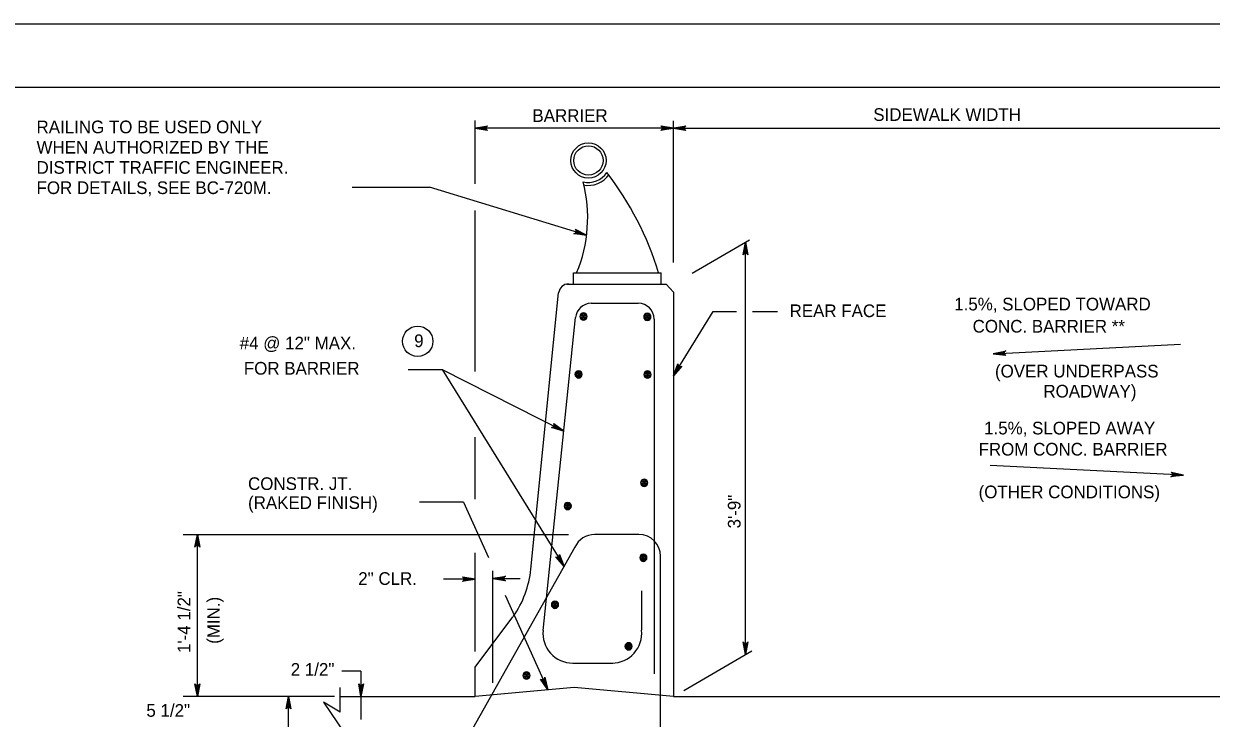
# Model space of a CAD drawing. Extents: x 639331 to 643089, y 299088 to 300975.
# Drawn here: x 641819.9 to 642101.4, y 300705.1 to 300869.7 of the extents above; entities that cross this region are included whole.
import ezdxf

# ---------------------------------------------------------------- set-up
doc = ezdxf.new("R2010")
doc.units = 0
doc.layers.add('1', color=7, linetype='Continuous')
doc.layers.add('PLT-BNDY', color=7, linetype='Continuous')

msp = doc.modelspace()

# ---------------------------------------------------------------- linework, layer by layer
at = {"layer": '1'}
for p, q in [((641433.06, 300854.66), (642219.06, 300854.66)), ((641926.89, 300831.77), (641926.89, 300846.72)), ((641973.91, 300844.92), (641926.89, 300844.92)), ((641973.91, 300813.12), (641973.91, 300846.64)), ((641973.91, 300844.92), (642107.24, 300844.92)), ((641897.74, 300830.98), (641916.07, 300830.98)), ((641926.89, 300787.31), (641926.89, 300825.42)), ((641978.36, 300810.57), (641992, 300818.47)), ((641991, 300720.21), (641991, 300817.9)), ((641950.27, 300810.62), (641971.05, 300810.62)), ((641950.27, 300807.99), (641950.27, 300810.62)), ((641971.05, 300807.99), (641971.05, 300810.62)), ((641940.14, 300740.45), (641946.71, 300805.9)), ((641948.63, 300807.99), (641972.2, 300807.99)), ((641972.2, 300807.99), (641973.91, 300806.07)), ((641973.91, 300806.07), (641973.91, 300710.31)), ((641954.45, 300803.43), (641965.58, 300803.43)), ((641943.04, 300725.96), (641950.71, 300800.05)), ((641952.5, 300800.51), (641952.5, 300800.51)), ((641953.13, 300800.45), (641953.13, 300800.45)), ((641967.64, 300800.45), (641967.64, 300800.45)), ((641968.27, 300800.39), (641968.27, 300800.39)), ((641973.91, 300786.28), (641983.37, 300801.53)), ((641983.37, 300801.53), (641988.89, 300801.53)), ((641992.7, 300801.53), (641998.61, 300801.53)), ((641969.34, 300799.67), (641969.34, 300715.68)), ((642049.76, 300791.5), (642094.14, 300793.75)), ((641911.04, 300787.73), (641919.11, 300787.73)), ((641919.11, 300787.73), (641948.03, 300741.1)), ((641919.11, 300787.73), (641947.92, 300773.12)), ((641951.35, 300786.81), (641951.35, 300786.81)), ((641951.98, 300786.75), (641951.98, 300786.75)), ((641967.69, 300786.76), (641967.69, 300786.76)), ((641968.32, 300786.7), (641968.32, 300786.7)), ((641926.89, 300757), (641926.89, 300771.72)), ((642094.89, 300762.75), (642049.01, 300765)), ((641966.9, 300761.11), (641966.9, 300761.11)), ((641967.53, 300761.05), (641967.53, 300761.05)), ((641924.13, 300756.34), (641913.76, 300756.34)), ((641924.13, 300756.34), (641930.06, 300743.18)), ((641948.77, 300755.63), (641948.77, 300755.63)), ((641949.4, 300755.57), (641949.4, 300755.57)), ((641857.67, 300748.66), (641949.06, 300748.66)), ((641861.05, 300710.31), (641861.05, 300748.66)), ((641965.76, 300748.66), (641955.23, 300748.66)), ((641950.55, 300745.64), (641922.02, 300695.1)), ((641926.89, 300720.93), (641926.89, 300744.29)), ((641970.89, 300694.13), (641970.89, 300743.53)), ((641966.7, 300743.38), (641966.7, 300743.38)), ((641967.33, 300743.32), (641967.33, 300743.32)), ((641926.89, 300738.09), (641919.39, 300738.09)), ((641931.12, 300713.52), (641931.12, 300740.07)), ((641931.12, 300738.21), (641937.57, 300738.21)), ((641966.36, 300735.3), (641966.36, 300725.97)), ((641934.06, 300734.29), (641944.15, 300711.88)), ((641945.75, 300732.24), (641945.75, 300732.24)), ((641946.38, 300732.18), (641946.38, 300732.18)), ((641926.89, 300717.23), (641935.87, 300729.12)), ((641963.19, 300722.39), (641963.19, 300722.39)), ((641963.83, 300722.33), (641963.83, 300722.33)), ((641976.36, 300711.73), (641992.49, 300721.08)), ((641950.04, 300718.21), (641959.55, 300718.22)), ((641899.85, 300716.31), (641895.3, 300716.31)), ((641899.85, 300716.31), (641899.85, 300710.31)), ((641926.89, 300710.31), (641926.89, 300717.23)), ((641938.99, 300715.49), (641938.99, 300715.49)), ((641939.63, 300715.43), (641939.63, 300715.43)), ((641950.4, 300712.45), (641926.89, 300710.31)), ((641973.91, 300710.31), (641950.4, 300712.45)), ((641893.54, 300710.31), (641857.67, 300710.31)), ((641882.68, 300697.31), (641882.68, 300710.31)), ((641894.89, 300706.58), (641894.89, 300712.41)), ((641894.89, 300710.31), (641926.89, 300710.31)), ((641899.85, 300710.31), (641899.85, 300704.84)), ((641973.91, 300710.31), (642130.2, 300710.31)), ((641894.89, 300706.58), (641890.97, 300708.96)), ((641890.97, 300708.96), (641897.44, 300699.42))]:
    msp.add_line(p, q, dxfattribs=at)
for points in [[(641926.89, 300844.92), (641929.87, 300845.48), (641929.76, 300845.4), (641929.64, 300845.32), (641929.59, 300845.22), (641929.53, 300845.12), (641929.51, 300845.02), (641929.49, 300844.92), (641929.51, 300844.82), (641929.53, 300844.72), (641929.59, 300844.62), (641929.64, 300844.52), (641929.76, 300844.44), (641929.87, 300844.37), (641926.89, 300844.92), (641929.76, 300844.44), (641929.64, 300844.52), (641926.89, 300844.92), (641929.59, 300844.62), (641929.53, 300844.72), (641926.89, 300844.92), (641929.51, 300844.82), (641929.49, 300844.92), (641926.89, 300844.92), (641929.51, 300845.02), (641929.53, 300845.12), (641926.89, 300844.92), (641929.59, 300845.22), (641929.64, 300845.32), (641926.89, 300844.92), (641929.76, 300845.4)], [(641973.91, 300844.92), (641970.92, 300844.37), (641971.04, 300844.44), (641971.15, 300844.52), (641971.21, 300844.62), (641971.27, 300844.72), (641971.29, 300844.82), (641971.31, 300844.92), (641971.29, 300845.02), (641971.27, 300845.12), (641971.21, 300845.22), (641971.15, 300845.32), (641971.04, 300845.4), (641970.92, 300845.48), (641973.91, 300844.92), (641971.04, 300845.4), (641971.15, 300845.32), (641973.91, 300844.92), (641971.21, 300845.22), (641971.27, 300845.12), (641973.91, 300844.92), (641971.29, 300845.02), (641971.31, 300844.92), (641973.91, 300844.92), (641971.29, 300844.82), (641971.27, 300844.72), (641973.91, 300844.92), (641971.21, 300844.62), (641971.15, 300844.52), (641973.91, 300844.92), (641971.04, 300844.44)], [(641973.91, 300844.92), (641976.89, 300845.48), (641976.77, 300845.4), (641976.66, 300845.32), (641976.6, 300845.22), (641976.54, 300845.12), (641976.52, 300845.02), (641976.51, 300844.92), (641976.52, 300844.82), (641976.54, 300844.72), (641976.6, 300844.62), (641976.66, 300844.52), (641976.77, 300844.44), (641976.89, 300844.37), (641973.91, 300844.92), (641976.77, 300844.44), (641976.66, 300844.52), (641973.91, 300844.92), (641976.6, 300844.62), (641976.54, 300844.72), (641973.91, 300844.92), (641976.52, 300844.82), (641976.51, 300844.92), (641973.91, 300844.92), (641976.52, 300845.02), (641976.54, 300845.12), (641973.91, 300844.92), (641976.6, 300845.22), (641976.66, 300845.32), (641973.91, 300844.92), (641976.77, 300845.4)], [(641953.35, 300819.59), (641916.07, 300830.98)], [(641953.35, 300819.59), (641950.33, 300819.93), (641950.47, 300819.97), (641950.6, 300820.01), (641950.69, 300820.09), (641950.77, 300820.17), (641950.82, 300820.26), (641950.86, 300820.35), (641950.88, 300820.45), (641950.89, 300820.55), (641950.86, 300820.66), (641950.83, 300820.78), (641950.75, 300820.89), (641950.66, 300821), (641953.35, 300819.59), (641950.75, 300820.89), (641950.83, 300820.78), (641953.35, 300819.59), (641950.86, 300820.66), (641950.89, 300820.55), (641953.35, 300819.59), (641950.88, 300820.45), (641950.86, 300820.35), (641953.35, 300819.59), (641950.82, 300820.26), (641950.77, 300820.17), (641953.35, 300819.59), (641950.69, 300820.09), (641950.6, 300820.01), (641953.35, 300819.59), (641950.47, 300819.97)], [(641991, 300817.9), (641991.56, 300814.91), (641991.48, 300815.03), (641991.4, 300815.14), (641991.3, 300815.2), (641991.2, 300815.26), (641991.1, 300815.28), (641991, 300815.3), (641990.9, 300815.28), (641990.8, 300815.26), (641990.7, 300815.2), (641990.6, 300815.14), (641990.52, 300815.03), (641990.44, 300814.91), (641991, 300817.9), (641990.52, 300815.03), (641990.6, 300815.14), (641991, 300817.9), (641990.7, 300815.2), (641990.8, 300815.26), (641991, 300817.9), (641990.9, 300815.28), (641991, 300815.3), (641991, 300817.9), (641991.1, 300815.28), (641991.2, 300815.26), (641991, 300817.9), (641991.3, 300815.2), (641991.4, 300815.14), (641991, 300817.9), (641991.48, 300815.03)], [(642049.76, 300791.5), (642052.71, 300792.21), (642052.6, 300792.12), (642052.49, 300792.04), (642052.44, 300791.93), (642052.38, 300791.83), (642052.37, 300791.73), (642052.36, 300791.63), (642052.38, 300791.53), (642052.4, 300791.43), (642052.47, 300791.33), (642052.53, 300791.24), (642052.65, 300791.16), (642052.77, 300791.09), (642049.76, 300791.5), (642052.65, 300791.16), (642052.53, 300791.24), (642049.76, 300791.5), (642052.47, 300791.33), (642052.4, 300791.43), (642049.76, 300791.5), (642052.38, 300791.53), (642052.36, 300791.63), (642049.76, 300791.5), (642052.37, 300791.73), (642052.38, 300791.83), (642049.76, 300791.5), (642052.44, 300791.93), (642052.49, 300792.04), (642049.76, 300791.5), (642052.6, 300792.12)], [(641973.91, 300786.28), (641975, 300789.1), (641975.01, 300788.97), (641975.02, 300788.83), (641975.07, 300788.72), (641975.13, 300788.62), (641975.2, 300788.55), (641975.28, 300788.48), (641975.37, 300788.45), (641975.47, 300788.41), (641975.58, 300788.41), (641975.7, 300788.4), (641975.83, 300788.46), (641975.95, 300788.51), (641973.91, 300786.28), (641975.83, 300788.46), (641975.7, 300788.4), (641973.91, 300786.28), (641975.58, 300788.41), (641975.47, 300788.41), (641973.91, 300786.28), (641975.37, 300788.45), (641975.28, 300788.48), (641973.91, 300786.28), (641975.2, 300788.55), (641975.13, 300788.62), (641973.91, 300786.28), (641975.07, 300788.72), (641975.02, 300788.83), (641973.91, 300786.28), (641975.01, 300788.97)], [(641947.92, 300773.12), (641945.01, 300773.98), (641945.15, 300773.99), (641945.29, 300774.01), (641945.39, 300774.08), (641945.48, 300774.14), (641945.54, 300774.22), (641945.61, 300774.3), (641945.64, 300774.4), (641945.67, 300774.49), (641945.66, 300774.61), (641945.65, 300774.73), (641945.58, 300774.85), (641945.52, 300774.97), (641947.92, 300773.12), (641945.58, 300774.85), (641945.65, 300774.73), (641947.92, 300773.12), (641945.66, 300774.61), (641945.67, 300774.49), (641947.92, 300773.12), (641945.64, 300774.4), (641945.61, 300774.3), (641947.92, 300773.12), (641945.54, 300774.22), (641945.48, 300774.14), (641947.92, 300773.12), (641945.39, 300774.08), (641945.29, 300774.01), (641947.92, 300773.12), (641945.15, 300773.99)], [(642094.89, 300762.75), (642091.88, 300762.34), (642092, 300762.41), (642092.12, 300762.48), (642092.18, 300762.58), (642092.25, 300762.68), (642092.27, 300762.78), (642092.29, 300762.88), (642092.28, 300762.98), (642092.26, 300763.08), (642092.21, 300763.18), (642092.16, 300763.28), (642092.05, 300763.37), (642091.93, 300763.45), (642094.89, 300762.75), (642092.05, 300763.37), (642092.16, 300763.28), (642094.89, 300762.75), (642092.21, 300763.18), (642092.26, 300763.08), (642094.89, 300762.75), (642092.28, 300762.98), (642092.29, 300762.88), (642094.89, 300762.75), (642092.27, 300762.78), (642092.25, 300762.68), (642094.89, 300762.75), (642092.18, 300762.58), (642092.12, 300762.48), (642094.89, 300762.75), (642092, 300762.41)], [(641861.05, 300748.66), (641861.61, 300745.67), (641861.53, 300745.79), (641861.45, 300745.9), (641861.35, 300745.96), (641861.25, 300746.02), (641861.15, 300746.04), (641861.05, 300746.06), (641860.95, 300746.04), (641860.85, 300746.02), (641860.75, 300745.96), (641860.65, 300745.9), (641860.57, 300745.79), (641860.49, 300745.67), (641861.05, 300748.66), (641860.57, 300745.79), (641860.65, 300745.9), (641861.05, 300748.66), (641860.75, 300745.96), (641860.85, 300746.02), (641861.05, 300748.66), (641860.95, 300746.04), (641861.05, 300746.06), (641861.05, 300748.66), (641861.15, 300746.04), (641861.25, 300746.02), (641861.05, 300748.66), (641861.35, 300745.96), (641861.45, 300745.9), (641861.05, 300748.66), (641861.53, 300745.79)], [(641948.03, 300741.1), (641945.99, 300743.34), (641946.12, 300743.28), (641946.24, 300743.23), (641946.36, 300743.23), (641946.48, 300743.23), (641946.57, 300743.27), (641946.66, 300743.31), (641946.74, 300743.38), (641946.82, 300743.44), (641946.87, 300743.55), (641946.92, 300743.65), (641946.93, 300743.79), (641946.94, 300743.93), (641948.03, 300741.1), (641946.93, 300743.79), (641946.92, 300743.65), (641948.03, 300741.1), (641946.87, 300743.55), (641946.82, 300743.44), (641948.03, 300741.1), (641946.74, 300743.38), (641946.66, 300743.31), (641948.03, 300741.1), (641946.57, 300743.27), (641946.48, 300743.23), (641948.03, 300741.1), (641946.36, 300743.23), (641946.24, 300743.23), (641948.03, 300741.1), (641946.12, 300743.28)], [(641926.89, 300738.09), (641923.91, 300737.53), (641924.02, 300737.61), (641924.14, 300737.69), (641924.2, 300737.79), (641924.26, 300737.89), (641924.27, 300737.99), (641924.29, 300738.09), (641924.27, 300738.19), (641924.26, 300738.29), (641924.2, 300738.39), (641924.14, 300738.49), (641924.02, 300738.57), (641923.91, 300738.65), (641926.89, 300738.09), (641924.02, 300738.57), (641924.14, 300738.49), (641926.89, 300738.09), (641924.2, 300738.39), (641924.26, 300738.29), (641926.89, 300738.09), (641924.27, 300738.19), (641924.29, 300738.09), (641926.89, 300738.09), (641924.27, 300737.99), (641924.26, 300737.89), (641926.89, 300738.09), (641924.2, 300737.79), (641924.14, 300737.69), (641926.89, 300738.09), (641924.02, 300737.61)], [(641931.12, 300738.21), (641934.1, 300738.77), (641933.98, 300738.69), (641933.87, 300738.61), (641933.81, 300738.51), (641933.75, 300738.41), (641933.73, 300738.31), (641933.72, 300738.21), (641933.73, 300738.11), (641933.75, 300738.01), (641933.81, 300737.91), (641933.87, 300737.81), (641933.98, 300737.73), (641934.1, 300737.65), (641931.12, 300738.21), (641933.98, 300737.73), (641933.87, 300737.81), (641931.12, 300738.21), (641933.81, 300737.91), (641933.75, 300738.01), (641931.12, 300738.21), (641933.73, 300738.11), (641933.72, 300738.21), (641931.12, 300738.21), (641933.73, 300738.31), (641933.75, 300738.41), (641931.12, 300738.21), (641933.81, 300738.51), (641933.87, 300738.61), (641931.12, 300738.21), (641933.98, 300738.69)], [(641991, 300720.21), (641990.44, 300723.2), (641990.52, 300723.08), (641990.6, 300722.97), (641990.7, 300722.91), (641990.8, 300722.85), (641990.9, 300722.83), (641991, 300722.81), (641991.1, 300722.83), (641991.2, 300722.85), (641991.3, 300722.91), (641991.4, 300722.97), (641991.48, 300723.08), (641991.56, 300723.2), (641991, 300720.21), (641991.48, 300723.08), (641991.4, 300722.97), (641991, 300720.21), (641991.3, 300722.91), (641991.2, 300722.85), (641991, 300720.21), (641991.1, 300722.83), (641991, 300722.81), (641991, 300720.21), (641990.9, 300722.83), (641990.8, 300722.85), (641991, 300720.21), (641990.7, 300722.91), (641990.6, 300722.97), (641991, 300720.21), (641990.52, 300723.08)], [(641861.05, 300710.31), (641860.49, 300713.3), (641860.57, 300713.18), (641860.65, 300713.07), (641860.75, 300713.01), (641860.85, 300712.95), (641860.95, 300712.93), (641861.05, 300712.91), (641861.15, 300712.93), (641861.25, 300712.95), (641861.35, 300713.01), (641861.45, 300713.07), (641861.53, 300713.18), (641861.61, 300713.3), (641861.05, 300710.31), (641861.53, 300713.18), (641861.45, 300713.07), (641861.05, 300710.31), (641861.35, 300713.01), (641861.25, 300712.95), (641861.05, 300710.31), (641861.15, 300712.93), (641861.05, 300712.91), (641861.05, 300710.31), (641860.95, 300712.93), (641860.85, 300712.95), (641861.05, 300710.31), (641860.75, 300713.01), (641860.65, 300713.07), (641861.05, 300710.31), (641860.57, 300713.18)], [(641899.85, 300710.31), (641899.3, 300713.3), (641899.38, 300713.18), (641899.45, 300713.07), (641899.55, 300713.01), (641899.65, 300712.95), (641899.75, 300712.93), (641899.85, 300712.91), (641899.95, 300712.93), (641900.05, 300712.95), (641900.15, 300713.01), (641900.25, 300713.07), (641900.33, 300713.18), (641900.41, 300713.3), (641899.85, 300710.31), (641900.33, 300713.18), (641900.25, 300713.07), (641899.85, 300710.31), (641900.15, 300713.01), (641900.05, 300712.95), (641899.85, 300710.31), (641899.95, 300712.93), (641899.85, 300712.91), (641899.85, 300710.31), (641899.75, 300712.93), (641899.65, 300712.95), (641899.85, 300710.31), (641899.55, 300713.01), (641899.45, 300713.07), (641899.85, 300710.31), (641899.38, 300713.18)], [(641944.15, 300711.88), (641942.41, 300714.37), (641942.53, 300714.3), (641942.65, 300714.23), (641942.77, 300714.21), (641942.88, 300714.2), (641942.98, 300714.23), (641943.08, 300714.25), (641943.16, 300714.31), (641943.25, 300714.36), (641943.32, 300714.46), (641943.38, 300714.55), (641943.41, 300714.69), (641943.43, 300714.83), (641944.15, 300711.88), (641943.41, 300714.69), (641943.38, 300714.55), (641944.15, 300711.88), (641943.32, 300714.46), (641943.25, 300714.36), (641944.15, 300711.88), (641943.16, 300714.31), (641943.08, 300714.25), (641944.15, 300711.88), (641942.98, 300714.23), (641942.88, 300714.2), (641944.15, 300711.88), (641942.77, 300714.21), (641942.65, 300714.23), (641944.15, 300711.88), (641942.53, 300714.3)], [(641882.68, 300710.31), (641883.24, 300707.33), (641883.16, 300707.45), (641883.08, 300707.56), (641882.98, 300707.62), (641882.88, 300707.68), (641882.78, 300707.7), (641882.68, 300707.71), (641882.58, 300707.7), (641882.48, 300707.68), (641882.38, 300707.62), (641882.28, 300707.56), (641882.2, 300707.45), (641882.12, 300707.33), (641882.68, 300710.31), (641882.2, 300707.45), (641882.28, 300707.56), (641882.68, 300710.31), (641882.38, 300707.62), (641882.48, 300707.68), (641882.68, 300710.31), (641882.58, 300707.7), (641882.68, 300707.71), (641882.68, 300710.31), (641882.78, 300707.7), (641882.88, 300707.68), (641882.68, 300710.31), (641882.98, 300707.62), (641883.08, 300707.56), (641882.68, 300710.31), (641883.16, 300707.45)]]:
    msp.add_lwpolyline(points, dxfattribs=at)
for centre, radius in [((641953.78, 300837.27), 4.17), ((641953.78, 300837.27), 3.47), ((641913.3, 300794.43), 3.6)]:
    msp.add_circle(centre, radius, dxfattribs=at)
for centre, radius, start, end in [((641953.78, 300837.27), 5.21, 255.7871, 326.68), ((641953.78, 300837.27), 5.9, 257.9033, 326.1975), ((641900.64, 300789.72), 72.82, 16.6993, 37.8579), ((641919.85, 300823.69), 33.75, 337.2652, 14.6475), ((641949.09, 300805.65), 2.39, 90.0002, 173.9912), ((641954.45, 300799.67), 3.76, 90, 174.2665), ((641965.58, 300799.67), 3.76, 0, 90), ((641952.6, 300800.29), 0.861, 0, 180), ((641952.6, 300800.29), 0.861, 180, 0), ((641952.6, 300800.29), 0.614, 0, 180), ((641952.6, 300800.29), 0.614, 180, 0), ((641952.6, 300800.29), 0.336, 0, 180), ((641952.6, 300800.29), 0.336, 180, 0), ((641952.6, 300800.29), 0.17, 0, 180), ((641952.6, 300800.29), 0.17, 180, 0), ((641952.6, 300800.29), 0.0726, 0, 180), ((641952.6, 300800.29), 0.0726, 180, 0), ((641967.74, 300800.24), 0.861, 0, 180), ((641967.74, 300800.24), 0.861, 180, 0), ((641967.74, 300800.24), 0.614, 0, 180), ((641967.74, 300800.24), 0.614, 180, 0), ((641967.74, 300800.24), 0.336, 0, 180), ((641967.74, 300800.24), 0.336, 180, 0), ((641967.74, 300800.24), 0.17, 0, 180), ((641967.74, 300800.24), 0.17, 180, 0), ((641967.74, 300800.24), 0.0726, 0, 180), ((641967.74, 300800.24), 0.0726, 180, 0), ((641951.45, 300786.6), 0.861, 0, 180), ((641951.45, 300786.6), 0.861, 180, 0), ((641951.45, 300786.6), 0.614, 0, 180), ((641951.45, 300786.6), 0.614, 180, 0), ((641951.45, 300786.6), 0.336, 0, 180), ((641951.45, 300786.6), 0.336, 180, 0), ((641951.45, 300786.6), 0.17, 0, 180), ((641951.45, 300786.6), 0.17, 180, 0), ((641951.45, 300786.6), 0.0726, 0, 180), ((641951.45, 300786.6), 0.0726, 180, 0), ((641967.79, 300786.54), 0.861, 0, 180), ((641967.79, 300786.54), 0.861, 180, 0), ((641967.79, 300786.54), 0.614, 0, 180), ((641967.79, 300786.54), 0.614, 180, 0), ((641967.79, 300786.54), 0.336, 0, 180), ((641967.79, 300786.54), 0.336, 180, 0), ((641967.79, 300786.54), 0.17, 0, 180), ((641967.79, 300786.54), 0.17, 180, 0), ((641967.79, 300786.54), 0.0726, 0, 180), ((641967.79, 300786.54), 0.0726, 180, 0), ((641967, 300760.9), 0.861, 0, 180), ((641967, 300760.9), 0.861, 180, 0), ((641967, 300760.9), 0.614, 0, 180), ((641967, 300760.9), 0.614, 180, 0), ((641967, 300760.9), 0.336, 0, 180), ((641967, 300760.9), 0.336, 180, 0), ((641967, 300760.9), 0.17, 0, 180), ((641967, 300760.9), 0.17, 180, 0), ((641967, 300760.9), 0.0726, 0, 180), ((641967, 300760.9), 0.0726, 180, 0), ((641948.87, 300755.41), 0.861, 0, 180), ((641948.87, 300755.41), 0.861, 180, 0), ((641948.87, 300755.41), 0.614, 0, 180), ((641948.87, 300755.41), 0.614, 180, 0), ((641948.87, 300755.41), 0.336, 0, 180), ((641948.87, 300755.41), 0.336, 180, 0), ((641948.87, 300755.41), 0.17, 0, 180), ((641948.87, 300755.41), 0.17, 180, 0), ((641948.87, 300755.41), 0.0726, 0, 180), ((641948.87, 300755.41), 0.0726, 180, 0), ((641955.23, 300743.53), 5.13, 90, 155.6561), ((641965.76, 300743.53), 5.13, 0, 90), ((641966.8, 300743.16), 0.861, 0, 180), ((641966.8, 300743.16), 0.614, 0, 180), ((641966.8, 300743.16), 0.336, 0, 180), ((641966.8, 300743.16), 0.861, 180, 0), ((641966.8, 300743.16), 0.614, 180, 0), ((641966.8, 300743.16), 0.336, 180, 0), ((641966.8, 300743.16), 0.17, 0, 180), ((641966.8, 300743.16), 0.17, 180, 0), ((641966.8, 300743.16), 0.0726, 0, 180), ((641966.8, 300743.16), 0.0726, 180, 0), ((641916.4, 300742.95), 23.87, 325.008, 353.9902), ((641945.85, 300732.03), 0.861, 0, 180), ((641945.85, 300732.03), 0.614, 0, 180), ((641945.85, 300732.03), 0.336, 0, 180), ((641945.85, 300732.03), 0.17, 0, 180), ((641945.85, 300732.03), 0.861, 180, 0), ((641945.85, 300732.03), 0.614, 180, 0), ((641945.85, 300732.03), 0.336, 180, 0), ((641945.85, 300732.03), 0.17, 180, 0), ((641945.85, 300732.03), 0.0726, 0, 180), ((641945.85, 300732.03), 0.0726, 180, 0), ((641950.04, 300725.24), 7.04, 174.1623, 270), ((641959.36, 300725.26), 7.04, 270, 5.8377), ((641963.3, 300722.17), 0.861, 0, 180), ((641963.3, 300722.17), 0.861, 180, 0), ((641963.3, 300722.17), 0.614, 0, 180), ((641963.3, 300722.17), 0.614, 180, 0), ((641963.3, 300722.17), 0.336, 0, 180), ((641963.3, 300722.17), 0.336, 180, 0), ((641963.3, 300722.17), 0.17, 0, 180), ((641963.3, 300722.17), 0.17, 180, 0), ((641963.3, 300722.17), 0.0726, 0, 180), ((641963.3, 300722.17), 0.0726, 180, 0), ((641939.1, 300715.27), 0.861, 0, 180), ((641939.1, 300715.27), 0.861, 180, 0), ((641939.1, 300715.27), 0.614, 0, 180), ((641939.1, 300715.27), 0.614, 180, 0), ((641939.1, 300715.27), 0.336, 0, 180), ((641939.1, 300715.27), 0.336, 180, 0), ((641939.1, 300715.27), 0.17, 0, 180), ((641939.1, 300715.27), 0.17, 180, 0), ((641939.1, 300715.27), 0.0726, 0, 180), ((641939.1, 300715.27), 0.0726, 180, 0)]:
    msp.add_arc(centre, radius, start, end, dxfattribs=at)
at = {"layer": 'PLT-BNDY'}
msp.add_lwpolyline([(641393.06, 300869.66), (642234.06, 300869.66), (642234.06, 300275.66), (641393.06, 300275.66)], close=True, dxfattribs=at)

# ---------------------------------------------------------------- texts
at = {"layer": '1'}
for s, p in [('BARRIER', (641940.5, 300846.41)), ('SIDEWALK WIDTH', (642021.32, 300846.65)), ('RAILING TO BE USED ONLY', (641822.92, 300843.72)), ('WHEN AUTHORIZED BY THE', (641822.92, 300838.92)), ('DISTRICT TRAFFIC ENGINEER.', (641822.92, 300834.12)), ('FOR DETAILS, SEE BC-720M.', (641822.92, 300829.32)), ('REAR FACE', (642001.47, 300800.16)), ('1.5%, SLOPED TOWARD ', (642040.51, 300801.75)), ('CONC. BARRIER ** ', (642044.87, 300796.5)), ('#4 @ 12" MAX.', (641871.1, 300792.5)), ('9', (641912.46, 300793.06)), ('FOR BARRIER', (641872.08, 300786.54)), ('(OVER UNDERPASS', (642050.17, 300785.87)), (' ROADWAY)', (642060.54, 300781.12)), ('1.5%, SLOPED AWAY', (642047.59, 300772.37)), ('FROM CONC. BARRIER', (642046.28, 300767.37)), ('CONSTR. JT.', (641873.07, 300759.21)), ('(OTHER CONDITIONS)', (642046.29, 300757.25)), ('(RAKED FINISH)', (641873.07, 300754.71)), ('2" CLR.', (641899.2, 300736.73)), ('2 1/2"', (641883.19, 300715.2)), ('5 1/2"', (641848.97, 300705.48))]:
    msp.add_text(s, height=3, dxfattribs=at).set_placement(p)
for s, p in [('3\'-9"', (641989.84, 300750.1)), ('1\'-4 1/2"', (641859.37, 300720.58)), ('(MIN.)', (641866.38, 300722.76))]:
    msp.add_text(s, height=3, rotation=90, dxfattribs=at).set_placement(p)

doc.saveas('drawing.dxf')
